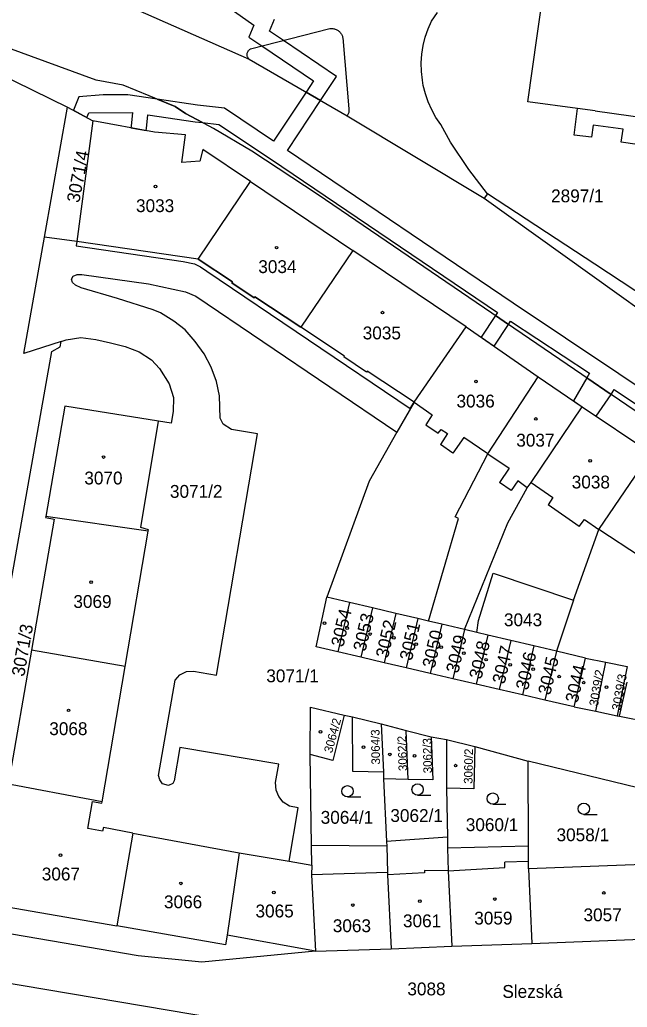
# Model space of a CAD drawing. Extents: x -869103 to -863415, y -1015889 to -1012477.
# Drawn here: x -866761.8 to -866681.4, y -1014192 to -1014061.3 of the extents above; entities that cross this region are included whole.
import ezdxf

# ---------------------------------------------------------------- set-up
doc = ezdxf.new("R2010")
doc.units = 0
for name, color, linetype in [('Hranice parcel', 7, 'Continuous'), ('Parcelní čísla', 7, 'Continuous'), ('Pop  PČ popisy', 7, 'Continuous'), ('Vnitřní kresba', 7, 'Continuous'), ('Věcná břemena k části', 7, 'Continuous'), ('Značky budov', 7, 'Continuous'), ('Značky kultur', 7, 'Continuous')]:
    doc.layers.add(name, color=color, linetype=linetype)

msp = doc.modelspace()

# ---------------------------------------------------------------- linework, layer by layer
at = {"layer": 'Hranice parcel'}
for p, q in [((-866768.57, -1014066.41), (-866755.46, -1014072.82)), ((-866758.5, -1014090.03), (-866755.46, -1014072.82)), ((-866755.46, -1014072.82), (-866752.12, -1014074.64)), ((-866718.45, -1014073.97), (-866700.33, -1014084.88)), ((-866752.12, -1014074.64), (-866754.24, -1014090.64)), ((-866738.17, -1014092.96), (-866731.25, -1014082.69)), ((-866731.25, -1014082.69), (-866717.72, -1014091.81)), ((-866699.89, -1014084.31), (-866700.33, -1014084.88)), ((-866685.7, -1014093.62), (-866699.89, -1014084.31)), ((-866761.26, -1014105.45), (-866758.5, -1014090.03)), ((-866754.24, -1014090.64), (-866758.5, -1014090.03)), ((-866738.17, -1014092.96), (-866754.24, -1014090.64)), ((-866717.72, -1014091.81), (-866724.57, -1014101.97)), ((-866702.7, -1014101.94), (-866717.72, -1014091.81)), ((-866738.47, -1014097.87), (-866711.87, -1014115.88)), ((-866709.61, -1014111.89), (-866702.7, -1014101.94)), ((-866702.7, -1014101.94), (-866693.17, -1014108.54)), ((-866756.32, -1014103.85), (-866761.26, -1014105.45)), ((-866756.32, -1014103.85), (-866755.63, -1014103.63)), ((-866693.17, -1014108.54), (-866687.38, -1014112.51)), ((-866709.61, -1014111.89), (-866711.87, -1014115.88)), ((-866755.8, -1014112.42), (-866758.35, -1014127.02)), ((-866743.44, -1014114.41), (-866755.8, -1014112.42)), ((-866687.38, -1014112.51), (-866678.27, -1014118.64)), ((-866758.35, -1014127.02), (-866758.38, -1014127.17)), ((-866744.79, -1014128.97), (-866758.35, -1014127.02)), ((-866707.69, -1014140.89), (-866703.71, -1014127.28)), ((-866747.85, -1014146.9), (-866744.79, -1014128.97)), ((-866718.14, -1014138.43), (-866721.14, -1014137.72)), ((-866688.49, -1014138.12), (-866690.76, -1014144.88)), ((-866718.14, -1014138.43), (-866719.68, -1014144.96)), ((-866715.1, -1014139.14), (-866718.14, -1014138.43)), ((-866715.1, -1014139.14), (-866716.64, -1014145.67)), ((-866712.01, -1014139.87), (-866715.1, -1014139.14)), ((-866712.01, -1014139.87), (-866713.55, -1014146.39)), ((-866709.1, -1014140.56), (-866712.01, -1014139.87)), ((-866709.1, -1014140.56), (-866710.64, -1014147.07)), ((-866707.69, -1014140.89), (-866709.1, -1014140.56)), ((-866705.94, -1014141.3), (-866707.69, -1014140.89)), ((-866701.28, -1014142.4), (-866701.1, -1014140.81)), ((-866705.94, -1014141.3), (-866707.47, -1014147.81)), ((-866702.93, -1014142.01), (-866705.94, -1014141.3)), ((-866702.93, -1014142.01), (-866704.46, -1014148.51)), ((-866701.28, -1014142.4), (-866702.93, -1014142.01)), ((-866699.86, -1014142.74), (-866701.39, -1014149.22)), ((-866699.86, -1014142.74), (-866701.28, -1014142.4)), ((-866696.8, -1014143.46), (-866699.86, -1014142.74)), ((-866696.8, -1014143.46), (-866698.33, -1014149.94)), ((-866693.74, -1014144.18), (-866696.8, -1014143.46)), ((-866747.85, -1014146.9), (-866760.25, -1014144.75)), ((-866693.74, -1014144.18), (-866695.27, -1014150.65)), ((-866690.76, -1014144.88), (-866693.74, -1014144.18)), ((-866690.76, -1014144.88), (-866692.29, -1014151.35)), ((-866686.9, -1014145.79), (-866690.76, -1014144.88)), ((-866716.64, -1014145.67), (-866719.68, -1014144.96)), ((-866713.55, -1014146.39), (-866716.64, -1014145.67)), ((-866688.41, -1014152.25), (-866686.9, -1014145.79)), ((-866686.9, -1014145.79), (-866684.22, -1014146.32)), ((-866750.9, -1014164.83), (-866747.85, -1014146.9)), ((-866710.64, -1014147.07), (-866713.55, -1014146.39)), ((-866707.47, -1014147.81), (-866710.64, -1014147.07)), ((-866685.55, -1014152.83), (-866684.22, -1014146.32)), ((-866704.46, -1014148.51), (-866707.47, -1014147.81)), ((-866701.39, -1014149.22), (-866704.46, -1014148.51)), ((-866698.33, -1014149.94), (-866701.39, -1014149.22)), ((-866695.27, -1014150.65), (-866698.33, -1014149.94)), ((-866682.43, -1014153.47), (-866681.39, -1014148.95)), ((-866692.29, -1014151.35), (-866695.27, -1014150.65)), ((-866688.41, -1014152.25), (-866692.29, -1014151.35)), ((-866688.41, -1014152.25), (-866685.55, -1014152.83)), ((-866718.86, -1014153.33), (-866717.74, -1014153.55)), ((-866717.74, -1014153.55), (-866713.94, -1014154.48)), ((-866685.55, -1014152.83), (-866682.73, -1014153.41)), ((-866682.73, -1014153.41), (-866682.43, -1014153.47)), ((-866682.43, -1014153.47), (-866673.36, -1014155.32)), ((-866713.94, -1014154.48), (-866713.66, -1014160.87)), ((-866713.94, -1014154.48), (-866710.65, -1014155.38)), ((-866710.37, -1014161.86), (-866710.65, -1014155.38)), ((-866710.65, -1014155.38), (-866707.34, -1014156.23)), ((-866707.34, -1014156.23), (-866705.33, -1014156.56)), ((-866705.33, -1014156.56), (-866705.31, -1014162.99)), ((-866705.33, -1014156.56), (-866701.56, -1014157.51)), ((-866701.56, -1014157.51), (-866694.5, -1014159.42)), ((-866723.16, -1014170.58), (-866723.37, -1014158.57)), ((-866694.47, -1014170.68), (-866694.5, -1014159.42)), ((-866680.01, -1014162.97), (-866694.5, -1014159.42)), ((-866713.66, -1014160.87), (-866713.63, -1014161.79)), ((-866710.37, -1014161.86), (-866713.63, -1014161.79)), ((-866713.63, -1014161.79), (-866713.24, -1014170.08)), ((-866750.9, -1014164.83), (-866764.46, -1014162.25)), ((-866705.31, -1014162.99), (-866705.19, -1014169.51)), ((-866746.81, -1014168.95), (-866748.94, -1014181.25)), ((-866746.81, -1014168.95), (-866732.73, -1014171.56)), ((-866705.19, -1014169.51), (-866713.24, -1014170.08)), ((-866705.19, -1014169.51), (-866705.16, -1014170.96)), ((-866713.23, -1014170.68), (-866723.16, -1014170.58)), ((-866723.14, -1014173.2), (-866723.16, -1014170.58)), ((-866713.24, -1014170.08), (-866713.23, -1014170.68)), ((-866694.47, -1014170.68), (-866705.16, -1014170.96)), ((-866732.73, -1014171.56), (-866734.35, -1014182.46)), ((-866732.73, -1014171.56), (-866726.14, -1014172.69)), ((-866726.14, -1014172.69), (-866723.14, -1014173.2)), ((-866679.32, -1014173.12), (-866694.45, -1014173.7)), ((-866694.45, -1014173.7), (-866694.03, -1014183.57)), ((-866767.07, -1014178.11), (-866748.94, -1014181.25)), ((-866746.12, -1014185.19), (-866764.47, -1014182.08)), ((-866722.65, -1014184.6), (-866734.35, -1014182.46)), ((-866712.65, -1014184.28), (-866704.61, -1014183.93)), ((-866704.61, -1014183.93), (-866694.03, -1014183.57)), ((-866694.03, -1014183.57), (-866675.46, -1014182.86)), ((-866722.65, -1014184.6), (-866712.65, -1014184.28))]:
    msp.add_line(p, q, dxfattribs=at)
for points in [[(-866722.31, -1014084.43), (-866731.08, -1014078.67), (-866736.16, -1014075.65), (-866739.84, -1014073.69), (-866741.21, -1014072.76), (-866748.09, -1014069.92), (-866751.69, -1014069.26), (-866770.16, -1014062.5), (-866803.21, -1014057.68), (-866822.18, -1014055.01)], [(-866676.11, -1014085.33), (-866675.78, -1014082.96), (-866674.34, -1014083.15), (-866673.74, -1014078.66), (-866675.88, -1014078.34), (-866675.96, -1014078.76), (-866677.73, -1014078.51), (-866677.67, -1014078.13), (-866682.22, -1014077.48), (-866681.94, -1014075.76), (-866685.91, -1014075.22), (-866686.11, -1014076.79), (-866688.43, -1014076.53), (-866687.98, -1014073.02), (-866694.57, -1014072.12), (-866693.33, -1014063.39), (-866692.14, -1014055.06), (-866655.6, -1014060.29), (-866647.71, -1014061.42), (-866635.92, -1014063.06), (-866627.33, -1014064.32)], [(-866747.74, -1014059.27), (-866731.43, -1014066.49), (-866718.45, -1014073.97)], [(-866706.07, -1014075.15), (-866706.71, -1014074.2), (-866707.27, -1014073.19), (-866707.74, -1014072.15), (-866708.11, -1014071.06), (-866708.39, -1014069.95), (-866708.51, -1014069.25), (-866708.63, -1014068.11), (-866708.65, -1014066.96), (-866708.58, -1014065.82), (-866708.4, -1014064.68), (-866708.12, -1014063.57), (-866707.75, -1014062.48), (-866707.28, -1014061.43), (-866706.52, -1014060.32)], [(-866731.25, -1014082.69), (-866737.58, -1014078.42), (-866737.97, -1014079.97), (-866740.33, -1014080.18), (-866739.84, -1014076.48), (-866743.97, -1014076.14), (-866752.12, -1014074.64)], [(-866699.89, -1014084.31), (-866702.37, -1014081.11), (-866704.8, -1014077.47), (-866706.07, -1014075.15)], [(-866406.01, -1014215.25), (-866437.42, -1014213.3), (-866469.42, -1014208.32), (-866529.8, -1014194.98), (-866540.68, -1014192.22), (-866554.94, -1014187.71), (-866570.08, -1014182.29), (-866586.17, -1014174.8), (-866599.04, -1014167.37), (-866611.73, -1014159.6), (-866632.6, -1014145.52), (-866638.04, -1014142.18), (-866644.47, -1014137.51), (-866722.31, -1014084.43)], [(-866700.33, -1014084.88), (-866661.65, -1014112.59), (-866632.73, -1014133.95), (-866607.75, -1014150.83), (-866593.04, -1014159.35)], [(-866738.17, -1014092.96), (-866733.63, -1014095.97), (-866733.71, -1014096.1)], [(-866657.02, -1014112.82), (-866671.62, -1014102.91), (-866685.7, -1014093.62)], [(-866726.14, -1014172.69), (-866724.94, -1014165.62), (-866726.1, -1014165.37), (-866726.91, -1014164.84), (-866727.52, -1014164.13), (-866727.87, -1014163.25), (-866727.94, -1014162.26), (-866727.51, -1014159.81), (-866740.6, -1014157.64), (-866741.34, -1014162.05), (-866741.54, -1014162.41), (-866742.12, -1014162.67), (-866742.9, -1014162.45), (-866743.26, -1014161.89), (-866743.42, -1014161.33), (-866741.2, -1014148.69), (-866740.59, -1014147.99), (-866739.74, -1014147.57), (-866738.81, -1014147.5), (-866735.77, -1014148.04), (-866730.31, -1014116.09), (-866733.75, -1014115.51), (-866734.88, -1014114.82), (-866735.25, -1014114.02), (-866735.34, -1014111.06), (-866735.74, -1014109.17), (-866736.47, -1014107.26), (-866737.4, -1014105.48), (-866738.59, -1014103.87), (-866739.91, -1014102.33), (-866741.38, -1014101.17), (-866743.18, -1014100.08), (-866744.12, -1014099.66), (-866748.85, -1014098.18), (-866753.66, -1014096.75), (-866754.43, -1014096.42), (-866754.81, -1014096.04), (-866754.94, -1014095.61), (-866754.7, -1014095.22), (-866754.19, -1014095), (-866753.56, -1014094.99), (-866744.73, -1014096.24), (-866739.84, -1014097.28), (-866738.47, -1014097.87)], [(-866733.71, -1014096.1), (-866730.75, -1014098.06), (-866730.67, -1014097.93), (-866724.57, -1014101.97)], [(-866709.61, -1014111.89), (-866715.8, -1014107.79), (-866715.88, -1014107.91), (-866718.9, -1014105.91), (-866718.81, -1014105.79), (-866724.57, -1014101.97)], [(-866770.72, -1014179.47), (-866757.54, -1014105.2), (-866756.43, -1014104.57), (-866756.32, -1014103.85)], [(-866755.63, -1014103.63), (-866753.7, -1014103.33), (-866751.73, -1014103.6), (-866749.76, -1014104.03), (-866747.83, -1014104.52), (-866746, -1014105.21), (-866744.35, -1014106.31), (-866743.31, -1014107.46), (-866742.03, -1014109.45), (-866741.43, -1014111.26), (-866741.47, -1014113.15), (-866741.75, -1014114.69), (-866743.44, -1014114.41)], [(-866703.71, -1014127.28), (-866704.18, -1014127.08), (-866699.85, -1014118.75), (-866693.17, -1014108.54)], [(-866702.93, -1014142.01), (-866697.18, -1014127.89), (-866694.63, -1014123.24), (-866694.11, -1014122.55), (-866687.38, -1014112.51)], [(-866744.79, -1014128.97), (-866744.76, -1014128.82), (-866745.76, -1014128.5), (-866743.44, -1014114.41)], [(-866711.87, -1014115.88), (-866715.54, -1014122.35), (-866721.14, -1014137.72)], [(-866688.49, -1014138.12), (-866685.15, -1014128.76), (-866678.27, -1014118.64)], [(-866758.38, -1014127.17), (-866757.24, -1014127.37), (-866760.25, -1014144.75)], [(-866701.1, -1014140.81), (-866699.13, -1014134.56), (-866688.49, -1014138.12)], [(-866719.68, -1014144.96), (-866722.55, -1014144.29), (-866721.14, -1014137.72)], [(-866760.25, -1014144.75), (-866763.29, -1014162.3), (-866764.43, -1014162.1)], [(-866684.22, -1014146.32), (-866681.4, -1014146.89), (-866682.73, -1014153.41)], [(-866723.37, -1014158.57), (-866723.29, -1014152.29), (-866718.86, -1014153.33)], [(-866718.86, -1014153.33), (-866720.37, -1014159.33), (-866723.37, -1014158.57)], [(-866713.66, -1014160.87), (-866717.72, -1014160.79), (-866717.74, -1014153.55)], [(-866707.34, -1014156.23), (-866707.1, -1014161.92), (-866710.37, -1014161.86)], [(-866701.56, -1014157.51), (-866701.7, -1014163.08), (-866705.31, -1014162.99)], [(-866752.77, -1014168.34), (-866752.16, -1014164.77), (-866750.93, -1014164.98), (-866750.9, -1014164.83)], [(-866746.81, -1014168.95), (-866750.71, -1014168.23), (-866750.82, -1014168.68), (-866752.77, -1014168.34)], [(-866713.23, -1014170.68), (-866713.12, -1014174.17), (-866713.11, -1014174.47), (-866712.65, -1014184.28)], [(-866705.16, -1014170.96), (-866705.11, -1014173.96), (-866704.61, -1014183.93)], [(-866694.45, -1014173.7), (-866694.47, -1014172.73), (-866694.47, -1014170.68)], [(-866723.14, -1014173.2), (-866723.19, -1014174.46), (-866722.65, -1014184.6)], [(-866734.35, -1014182.46), (-866734.56, -1014183.75), (-866748.94, -1014181.25)], [(-866722.65, -1014184.6), (-866737.69, -1014186.05), (-866746.12, -1014185.19)]]:
    msp.add_lwpolyline(points, dxfattribs=at)
at = {"layer": 'Vnitřní kresba'}
for p, q in [((-866731.24, -1014065.1), (-866720.76, -1014062.44)), ((-866719.04, -1014063.65), (-866718.24, -1014073.05)), ((-866685.65, -1014073.34), (-866687.98, -1014073.02)), ((-866685.65, -1014073.34), (-866675.37, -1014074.75)), ((-866709.61, -1014111.89), (-866707.19, -1014113.56)), ((-866707.19, -1014113.56), (-866708.03, -1014114.89)), ((-866708.03, -1014114.89), (-866706.4, -1014116)), ((-866706.4, -1014116), (-866706.04, -1014115.51)), ((-866705.16, -1014116.06), (-866706.12, -1014117.5)), ((-866706.04, -1014115.51), (-866705.16, -1014116.06)), ((-866703.04, -1014116.57), (-866704.46, -1014118.63)), ((-866699.85, -1014118.75), (-866703.04, -1014116.57)), ((-866704.46, -1014118.63), (-866706.12, -1014117.5)), ((-866699.85, -1014118.75), (-866697.01, -1014120.62)), ((-866697.01, -1014120.62), (-866698.3, -1014122.54)), ((-866696.75, -1014123.59), (-866698.3, -1014122.54)), ((-866695.88, -1014122.31), (-866696.75, -1014123.59)), ((-866694.63, -1014123.24), (-866695.88, -1014122.31)), ((-866694.11, -1014122.55), (-866691.22, -1014124.54)), ((-866691.22, -1014124.54), (-866691.87, -1014125.47)), ((-866687.75, -1014128.34), (-866691.87, -1014125.47)), ((-866687.75, -1014128.34), (-866687.03, -1014127.41)), ((-866687.03, -1014127.41), (-866685.15, -1014128.76)), ((-866679.66, -1014132.38), (-866685.15, -1014128.76)), ((-866705.11, -1014173.96), (-866697.59, -1014173.5)), ((-866694.47, -1014172.73), (-866697.61, -1014172.81)), ((-866697.59, -1014173.5), (-866697.61, -1014172.81)), ((-866713.12, -1014174.17), (-866723.19, -1014174.46)), ((-866708.21, -1014174.21), (-866713.11, -1014174.47)), ((-866705.11, -1014173.96), (-866708.21, -1014173.91)), ((-866708.21, -1014173.91), (-866708.21, -1014174.21)), ((-866767.01, -1014188.17), (-866735.77, -1014193.45))]:
    msp.add_line(p, q, dxfattribs=at)
for points in [[(-866720.76, -1014062.44), (-866720.66, -1014062.43), (-866720.55, -1014062.42), (-866720.44, -1014062.42), (-866720.34, -1014062.43), (-866720.23, -1014062.45), (-866720.13, -1014062.47), (-866720.03, -1014062.5), (-866719.93, -1014062.54), (-866719.83, -1014062.59), (-866719.74, -1014062.64), (-866719.65, -1014062.7), (-866719.57, -1014062.76), (-866719.49, -1014062.83), (-866719.42, -1014062.9), (-866719.35, -1014062.98), (-866719.28, -1014063.07), (-866719.23, -1014063.16), (-866719.18, -1014063.25), (-866719.13, -1014063.35), (-866719.09, -1014063.45), (-866719.06, -1014063.55), (-866719.04, -1014063.65)], [(-866731.43, -1014066.49), (-866731.49, -1014066.43), (-866731.54, -1014066.37), (-866731.58, -1014066.3), (-866731.62, -1014066.22), (-866731.65, -1014066.15), (-866731.67, -1014066.07), (-866731.69, -1014065.99), (-866731.69, -1014065.91), (-866731.69, -1014065.83), (-866731.69, -1014065.75), (-866731.67, -1014065.67), (-866731.65, -1014065.59), (-866731.62, -1014065.51), (-866731.58, -1014065.44), (-866731.54, -1014065.37), (-866731.49, -1014065.31), (-866731.44, -1014065.25), (-866731.38, -1014065.19), (-866731.31, -1014065.14), (-866731.24, -1014065.1)], [(-866718.24, -1014073.05), (-866718.23, -1014073.15), (-866718.22, -1014073.24), (-866718.22, -1014073.34), (-866718.23, -1014073.44), (-866718.25, -1014073.53), (-866718.28, -1014073.62), (-866718.31, -1014073.72), (-866718.35, -1014073.81), (-866718.4, -1014073.89), (-866718.45, -1014073.97)]]:
    msp.add_lwpolyline(points, dxfattribs=at)
at = {"layer": 'Věcná břemena k části'}
for points in [[(-866744.6, -1014052.16), (-866730.8, -1014061.97), (-866731.46, -1014063.57), (-866729.76, -1014064.72), (-866722.92, -1014069.36), (-866723.9, -1014070.83), (-866721.97, -1014071.94), (-866719.86, -1014068.76), (-866726.89, -1014063.99), (-866728.72, -1014062.75), (-866728.06, -1014061.17)], [(-866596.6, -1014165.25), (-866615.42, -1014153.11), (-866622.56, -1014148.33), (-866628.33, -1014144.55), (-866627.06, -1014137.78), (-866629, -1014136.47), (-866630.28, -1014143.27), (-866644.96, -1014133.24), (-866654.69, -1014126.79), (-866696.5, -1014098.79), (-866726.37, -1014078.59), (-866721.97, -1014071.94), (-866723.9, -1014070.83), (-866728.2, -1014077.32), (-866734.67, -1014072.95), (-866738.25, -1014072.58), (-866743.58, -1014071.78), (-866741.21, -1014072.76), (-866739.84, -1014073.69), (-866737.6, -1014074.88), (-866735.45, -1014075.11)], [(-866735.45, -1014075.11), (-866728.49, -1014079.76), (-866698.55, -1014100.02), (-866698.83, -1014100.44), (-866697.13, -1014101.6), (-866696.84, -1014101.17), (-866686.37, -1014108.04), (-866686.74, -1014108.68), (-866683.54, -1014110.87), (-866683.11, -1014110.23), (-866659.88, -1014125.81)]]:
    msp.add_lwpolyline(points, dxfattribs=at)
for points in [[(-866752.89, -1014074.2), (-866752.65, -1014073.59), (-866746.88, -1014073.53), (-866747.05, -1014075.35), (-866747.07, -1014075.57), (-866745.04, -1014075.94), (-866745.01, -1014075.65), (-866744.84, -1014073.84), (-866738.59, -1014074.78), (-866737.6, -1014074.88), (-866739.84, -1014073.69), (-866741.21, -1014072.76), (-866743.58, -1014071.78), (-866747.47, -1014071.2), (-866750.74, -1014071.19), (-866753.97, -1014071.48), (-866754.67, -1014073.24)], [(-866754.31, -1014091.2), (-866740.18, -1014093.26), (-866738.68, -1014093.56), (-866737.87, -1014093.98), (-866737.02, -1014094.54), (-866710.1, -1014112.75), (-866709.61, -1014111.89), (-866715.8, -1014107.79), (-866715.88, -1014107.91), (-866718.9, -1014105.91), (-866718.81, -1014105.79), (-866724.57, -1014101.97), (-866730.67, -1014097.93), (-866730.75, -1014098.06), (-866733.71, -1014096.1), (-866733.63, -1014095.97), (-866738.17, -1014092.96), (-866754.24, -1014090.64)], [(-866697.13, -1014101.6), (-866698.83, -1014100.44), (-866700.71, -1014103.31), (-866699.02, -1014104.48)], [(-866688.51, -1014111.73), (-866687.38, -1014112.51), (-866685.52, -1014113.76), (-866683.54, -1014110.87), (-866686.74, -1014108.68)]]:
    msp.add_lwpolyline(points, close=True, dxfattribs=at)
at = {"layer": 'Značky budov'}
for centre in [(-866743.82, -1014083.33), (-866727.79, -1014091.44), (-866713.77, -1014100.04), (-866701.41, -1014109.15), (-866693.5, -1014114.12), (-866750.69, -1014119.16), (-866686.3, -1014119.67), (-866752.35, -1014135.73), (-866721.46, -1014141.15), (-866718.45, -1014141.83), (-866715.43, -1014142.6), (-866712.27, -1014143.1), (-866709.32, -1014143.93), (-866706.01, -1014144.34), (-866703.03, -1014145.14), (-866700.08, -1014145.99), (-866696.89, -1014146.67), (-866693.85, -1014147.26), (-866690.4, -1014148.24), (-866687.16, -1014149.03), (-866684.13, -1014149.62), (-866755.32, -1014152.7), (-866721.98, -1014155.55), (-866716.31, -1014157.57), (-866712.8, -1014158.53), (-866709.53, -1014158.73), (-866704.1, -1014160.02), (-866756.39, -1014171.87), (-866740.45, -1014175.61), (-866728.15, -1014176.82), (-866698.92, -1014177.69), (-866684.49, -1014176.88), (-866717.7, -1014178.48), (-866708.85, -1014177.98)]:
    msp.add_circle(centre, 0.175, dxfattribs=at)
at = {"layer": 'Značky kultur'}
for p, q in [((-866718.42, -1014164.17), (-866716.67, -1014164.17)), ((-866709.13, -1014163.93), (-866707.38, -1014163.93)), ((-866699.2, -1014165.14), (-866697.45, -1014165.14)), ((-866687.14, -1014166.48), (-866685.39, -1014166.48))]:
    msp.add_line(p, q, dxfattribs=at)
for centre in [(-866718.42, -1014163.42), (-866709.13, -1014163.18), (-866699.2, -1014164.39), (-866687.14, -1014165.73)]:
    msp.add_circle(centre, 0.75, dxfattribs=at)

# ---------------------------------------------------------------- texts
at = {"layer": 'Parcelní čísla'}
for s, height, rotation, p in [('3071/4', 1.7, 79, (-866753.92, -1014085.58)), ('3054', 1.7, 77, (-866718.97, -1014144.41)), ('3053', 1.7, 77, (-866716.04, -1014145)), ('3052', 1.7, 77, (-866713.06, -1014145.89)), ('3071/3', 1.7, 80, (-866761.2, -1014148.3)), ('3051', 1.7, 77, (-866709.9, -1014146.21)), ('3050', 1.7, 77, (-866706.89, -1014147.22)), ('3049', 1.7, 77, (-866703.76, -1014147.87)), ('3048', 1.7, 77, (-866700.69, -1014148.66)), ('3047', 1.7, 77, (-866697.63, -1014149.31)), ('3046', 1.7, 77, (-866694.53, -1014150.11)), ('3045', 1.7, 77, (-866691.58, -1014150.76)), ('3044', 1.7, 77, (-866687.97, -1014151.82)), ('3039/2', 1.19, 80, (-866685.28, -1014152.23)), ('3039/3', 1.19, 80, (-866682.28, -1014152.79)), ('3064/2', 1.139, 75, (-866720.45, -1014158.42)), ('3064/3', 1.139, 91, (-866714.1, -1014159.87)), ('3062/2', 1.139, 92, (-866710.51, -1014160.72)), ('3062/3', 1.139, 91, (-866707.23, -1014161.02)), ('3060/2', 1.139, 89, (-866701.88, -1014162.44))]:
    msp.add_text(s, height=height, rotation=rotation, dxfattribs=at).set_placement(p)
for s, p in [('2897/1', (-866691.47, -1014085.43)), ('3033', (-866746.4, -1014086.73)), ('3034', (-866730.22, -1014094.8)), ('3035', (-866716.4, -1014103.58)), ('3036', (-866703.99, -1014112.6)), ('3037', (-866696.08, -1014117.78)), ('3070', (-866753.24, -1014122.79)), ('3038', (-866688.74, -1014123.32)), ('3071/2', (-866741.91, -1014124.56)), ('3069', (-866754.69, -1014139.14)), ('3043', (-866697.71, -1014141.56)), ('3071/1', (-866729.16, -1014148.98)), ('3068', (-866757.88, -1014155.98)), ('3062/1', (-866712.74, -1014167.48)), ('3064/1', (-866721.96, -1014167.72)), ('3060/1', (-866702.76, -1014168.69)), ('3058/1', (-866690.75, -1014170.03)), ('3067', (-866758.87, -1014175.22)), ('3066', (-866742.7, -1014178.91)), ('3065', (-866730.59, -1014180.12)), ('3057', (-866687.18, -1014180.63)), ('3061', (-866711.07, -1014181.42)), ('3059', (-866701.64, -1014181.06)), ('3063', (-866720.36, -1014182.07)), ('3088', (-866710.49, -1014190.44))]:
    msp.add_text(s, height=1.7, dxfattribs=at).set_placement(p)
at = {"layer": 'Pop  PČ popisy'}
msp.add_text('Slezská', height=1.7, dxfattribs=at).set_placement((-866697.92, -1014190.77))

doc.saveas('drawing.dxf')
